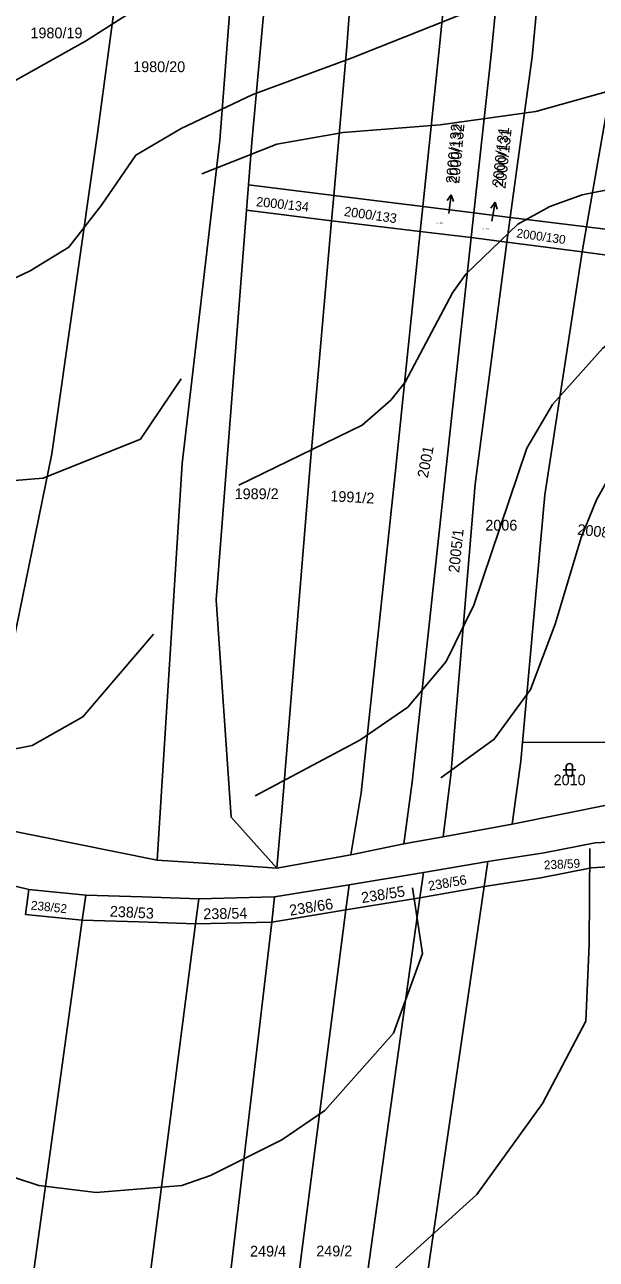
# Model space of a CAD drawing. Extents: x -555860 to -552701, y -1187050 to -1182291.
# Drawn here: x -554711.3 to -554621, y -1184238.2 to -1184043 of the extents above; entities that cross this region are included whole.
import ezdxf

# ---------------------------------------------------------------- set-up
doc = ezdxf.new("R2010")
doc.units = 0
for name, color, linetype in [('LEG_2b', 7, 'Continuous'), ('Level 16', 7, 'Continuous'), ('Level 25', 7, 'Continuous'), ('Level 40', 7, 'Continuous'), ('Level 41', 7, 'Continuous'), ('navrh_BV', 7, 'Continuous'), ('stav_BV', 7, 'Continuous')]:
    doc.layers.add(name, color=color, linetype=linetype)

msp = doc.modelspace()

# ---------------------------------------------------------------- linework, layer by layer
at = {"layer": 'Level 16'}
for p, q in [((-554643.89, -1184069.89), (-554644.51, -1184070.82)), ((-554644.27, -1184072.87), (-554643.89, -1184069.89)), ((-554643.89, -1184069.89), (-554643.52, -1184070.95)), ((-554636.95, -1184071.1), (-554637.62, -1184072)), ((-554637.46, -1184074.06), (-554636.95, -1184071.1)), ((-554636.95, -1184071.1), (-554636.63, -1184072.17))]:
    msp.add_line(p, q, dxfattribs=at)
at = {"layer": 'Level 25'}
for p, q in [((-554626.19, -1184160.82), (-554624.19, -1184160.82)), ((-554625.69, -1184160.32), (-554625.69, -1184161.32)), ((-554624.69, -1184161.32), (-554624.69, -1184160.32))]:
    msp.add_line(p, q, dxfattribs=at)
for centre, start, end in [((-554625.19, -1184160.32), 0, 180), ((-554625.19, -1184161.32), 180, 359.9879)]:
    msp.add_arc(centre, 0.5, start, end, dxfattribs=at)
at = {"layer": 'Level 40'}
for points in [[(-554683.29, -1184066.57), (-554671.41, -1184061.91), (-554660.92, -1184060.07), (-554645.61, -1184058.84), (-554630.53, -1184056.74), (-554594.41, -1184046.62), (-554582.84, -1184041.4), (-554573.81, -1184035.47), (-554558.15, -1184022.34), (-554542.62, -1184007.25), (-554535.43, -1184003.72), (-554531.19, -1184002.31), (-554514.26, -1184001.74), (-554506.36, -1184002.45), (-554491.68, -1184005.13), (-554462.33, -1184008.66), (-554443.98, -1184010.21)], [(-555044.15, -1184035.47), (-555037.94, -1184054.66), (-555035.68, -1184059.46), (-555029.19, -1184068.35), (-555023.41, -1184073.43), (-555013.81, -1184079.21), (-555004.78, -1184083.17), (-554968.65, -1184091.35), (-554946.07, -1184099.25), (-554928.01, -1184104.76), (-554905.43, -1184107.58), (-554882.85, -1184108.14), (-554852.37, -1184106.17), (-554832.05, -1184103.77), (-554801.85, -1184102.78), (-554792.26, -1184103.34), (-554783.23, -1184104.9), (-554747.1, -1184115.06), (-554733.55, -1184116.75), (-554708.33, -1184114.73), (-554692.98, -1184108.57), (-554686.56, -1184099.02)], [(-554621.96, -1184173.28), (-554622.06, -1184188.47), (-554622.62, -1184200.56), (-554629.45, -1184213.6), (-554639.85, -1184227.95), (-554654.81, -1184241.5), (-554662.71, -1184247.71), (-554671.74, -1184252.93), (-554677.21, -1184254.85), (-554693.27, -1184258.72), (-554702.79, -1184258.72), (-554712.67, -1184256.46)]]:
    msp.add_lwpolyline(points, dxfattribs=at)
at = {"layer": 'Level 41'}
for points in [[(-554722.41, -1184057.2), (-554701.66, -1184045.63), (-554678.24, -1184030.67), (-554659.47, -1184021.78), (-554635.34, -1184013.59), (-554605.14, -1184006.82), (-554594.13, -1184003.15), (-554583.41, -1183998.07), (-554561.82, -1183985.37), (-554545.31, -1183977.05), (-554528.37, -1183972.25), (-554514.82, -1183970.55), (-554501.28, -1183969.85), (-554475.88, -1183970.7), (-554457.53, -1183969.43), (-554449.06, -1183967.73), (-554442.29, -1183965.47), (-554431.85, -1183959.97), (-554420.28, -1183950.09), (-554415.76, -1183944.87), (-554409.55, -1183934.99)], [(-554718.45, -1184085.73), (-554710.4, -1184081.94), (-554704.3, -1184078.17), (-554699.11, -1184071.56), (-554693.71, -1184063.64), (-554686.53, -1184059.42), (-554675.2, -1184054.07), (-554659.5, -1184048.25), (-554638.72, -1184039.98), (-554623.4, -1184032.99), (-554613.52, -1184030.17), (-554605.11, -1184027.25), (-554597.24, -1184025.31), (-554587.36, -1184021.64), (-554575.93, -1184015.01), (-554546.43, -1183994.83), (-554538.53, -1183990.88), (-554532.6, -1183988.9), (-554524.7, -1183987.49), (-554514.82, -1183986.64), (-554502.97, -1183986.64), (-554459.51, -1183991.72), (-554448.5, -1183991.44)], [(-554440.88, -1184031.94), (-554452.17, -1184029.54), (-554474.75, -1184022.06), (-554492.81, -1184017.55), (-554502.69, -1184016.14), (-554510.31, -1184015.99), (-554521.46, -1184017.69), (-554525.55, -1184019.1), (-554533.17, -1184023.33), (-554540.79, -1184029.4), (-554554.34, -1184043.37), (-554562.24, -1184050.28), (-554574.94, -1184057.62), (-554580.02, -1184059.74), (-554600.34, -1184065.38), (-554623.2, -1184069.9), (-554628.28, -1184071.74), (-554633.36, -1184074.56), (-554641.55, -1184082.46), (-554643.66, -1184085.42), (-554651.14, -1184099.54), (-554653.4, -1184102.36), (-554657.92, -1184106.31), (-554677.45, -1184115.84)], [(-554441.44, -1184052.26), (-554461.2, -1184045.06), (-554483.78, -1184035.61), (-554497.61, -1184031.8), (-554507.49, -1184031.09), (-554515.39, -1184031.94), (-554521.32, -1184033.49), (-554527.24, -1184036.03), (-554533.45, -1184040.97), (-554551.37, -1184060.02), (-554562.52, -1184069.48), (-554570.14, -1184073.99), (-554589.9, -1184081.33), (-554605.7, -1184085.42), (-554609.65, -1184087.12), (-554615.02, -1184090.36), (-554619.95, -1184094.17), (-554627.86, -1184103.06), (-554631.95, -1184109.98), (-554640.28, -1184134.81), (-554644.65, -1184143.71), (-554650.75, -1184150.94), (-554658.3, -1184156.15), (-554674.83, -1184164.94)], [(-554645.5, -1184162.1), (-554637.09, -1184155.99), (-554631.34, -1184148.12), (-554627.43, -1184137.78), (-554623.34, -1184124.09), (-554620.94, -1184118.16), (-554618.69, -1184114.21), (-554611.35, -1184106.73), (-554606.55, -1184103.2), (-554599.49, -1184099.53), (-554576.63, -1184091.49), (-554563.37, -1184085.71), (-554556.03, -1184081.47), (-554545.16, -1184073.01), (-554526.4, -1184054.38), (-554519.06, -1184049.44), (-554512.28, -1184047.04), (-554507.77, -1184046.62), (-554498.17, -1184047.04), (-554492.53, -1184047.89), (-554486.88, -1184049.58), (-554472.77, -1184055.93), (-554440.31, -1184074.7)], [(-554741.66, -1184158.03), (-554722.12, -1184159.33), (-554710.08, -1184157), (-554702.08, -1184152.46), (-554690.93, -1184139.38)], [(-554649.97, -1184179.47), (-554648.41, -1184189.87), (-554653, -1184202.44), (-554663.84, -1184214.69), (-554670.62, -1184219.34), (-554681.91, -1184224.99), (-554686.42, -1184226.54), (-554699.97, -1184227.67), (-554709, -1184226.54), (-554720.29, -1184222.87), (-554727.77, -1184219.34), (-554735.81, -1184214.26), (-554750.49, -1184203.68), (-554768.55, -1184193.24), (-554787.74, -1184184.2), (-554811.17, -1184174.33), (-554835.35, -1184164.77), (-554845.41, -1184162.23)]]:
    msp.add_lwpolyline(points, dxfattribs=at)
at = {"layer": 'navrh_BV'}
for p, q in [((-554680.44, -1184061.29), (-554676.39, -1184008.4)), ((-554670.51, -1184008.91), (-554675.37, -1184061.63)), ((-554658.2, -1184018.74), (-554660.39, -1184046.53)), ((-554642.99, -1184018.9), (-554645.85, -1184047.44)), ((-554634.76, -1184018.9), (-554637.57, -1184047.77)), ((-554628.31, -1184018.99), (-554631.1, -1184048.09)), ((-554699.73, -1184060.21), (-554694.74, -1184022.73)), ((-554660.39, -1184046.53), (-554662.44, -1184070.01)), ((-554645.85, -1184047.44), (-554648.36, -1184071.76)), ((-554637.57, -1184047.77), (-554640.29, -1184072.77)), ((-554631.1, -1184048.09), (-554634.54, -1184073.48)), ((-554617.96, -1184048.98), (-554622.52, -1184074.98)), ((-554706.97, -1184110.87), (-554699.73, -1184060.21)), ((-554686.37, -1184112.37), (-554680.44, -1184061.29)), ((-554675.37, -1184061.63), (-554675.89, -1184068.34)), ((-554675.89, -1184068.34), (-554676.2, -1184072.33)), ((-554662.44, -1184070.01), (-554675.89, -1184068.34)), ((-554662.44, -1184070.01), (-554662.79, -1184074.02)), ((-554648.36, -1184071.76), (-554662.44, -1184070.01)), ((-554680.99, -1184133.97), (-554676.2, -1184072.33)), ((-554676.2, -1184072.33), (-554662.79, -1184074.02)), ((-554648.36, -1184071.76), (-554648.76, -1184075.69)), ((-554640.29, -1184072.77), (-554648.36, -1184071.76)), ((-554640.29, -1184072.77), (-554640.71, -1184076.68)), ((-554634.54, -1184073.48), (-554640.29, -1184072.77)), ((-554662.79, -1184074.02), (-554666.09, -1184112.05)), ((-554662.79, -1184074.02), (-554648.76, -1184075.69)), ((-554634.54, -1184073.48), (-554635.07, -1184077.42)), ((-554622.52, -1184074.98), (-554634.54, -1184073.48)), ((-554622.52, -1184074.98), (-554623.21, -1184078.91)), ((-554604.54, -1184077.21), (-554622.52, -1184074.98)), ((-554652.73, -1184114.02), (-554648.76, -1184075.69)), ((-554648.76, -1184075.69), (-554640.71, -1184076.68)), ((-554644.89, -1184114.99), (-554640.71, -1184076.68)), ((-554640.71, -1184076.68), (-554635.07, -1184077.42)), ((-554640.08, -1184115.68), (-554635.07, -1184077.42)), ((-554635.07, -1184077.42), (-554623.21, -1184078.91)), ((-554629.09, -1184117.36), (-554623.21, -1184078.91)), ((-554623.21, -1184078.91), (-554605.2, -1184081.43)), ((-554718.94, -1184169.35), (-554706.97, -1184110.87)), ((-554666.09, -1184112.05), (-554670.58, -1184166.75)), ((-554690.31, -1184175.13), (-554686.37, -1184112.37)), ((-554658.09, -1184164.45), (-554652.73, -1184114.02)), ((-554650.06, -1184162.8), (-554644.89, -1184114.99)), ((-554643.95, -1184161.6), (-554640.08, -1184115.68)), ((-554632.61, -1184156.49), (-554629.09, -1184117.36)), ((-554678.63, -1184168.29), (-554680.99, -1184133.97)), ((-554632.88, -1184159.48), (-554632.61, -1184156.49)), ((-554616.86, -1184156.48), (-554632.61, -1184156.49)), ((-554634.27, -1184169.42), (-554632.88, -1184159.48)), ((-554651.34, -1184172.54), (-554650.06, -1184162.8)), ((-554645.16, -1184171.42), (-554643.95, -1184161.6)), ((-554659.73, -1184174.25), (-554658.09, -1184164.45)), ((-554670.58, -1184166.75), (-554671.4, -1184176.4)), ((-554618.57, -1184166.26), (-554634.27, -1184169.42)), ((-554671.4, -1184176.4), (-554678.63, -1184168.29)), ((-554690.31, -1184175.13), (-554718.94, -1184169.35)), ((-554634.27, -1184169.42), (-554645.16, -1184171.42)), ((-554651.34, -1184172.54), (-554659.73, -1184174.25)), ((-554645.16, -1184171.42), (-554651.34, -1184172.54)), ((-554621.16, -1184172.35), (-554629.19, -1184173.96)), ((-554611.88, -1184171.85), (-554621.16, -1184172.35)), ((-554659.73, -1184174.25), (-554671.4, -1184176.4)), ((-554629.19, -1184173.96), (-554638.07, -1184175.31)), ((-554678.09, -1184175.89), (-554690.31, -1184175.13)), ((-554671.4, -1184176.4), (-554678.09, -1184175.89)), ((-554638.07, -1184175.31), (-554648.27, -1184177.08)), ((-554638.07, -1184175.31), (-554638.65, -1184179.27)), ((-554621.71, -1184176.31), (-554629.74, -1184177.92)), ((-554612.41, -1184175.81), (-554621.71, -1184176.31)), ((-554648.27, -1184177.08), (-554660.02, -1184179)), ((-554648.27, -1184177.08), (-554648.82, -1184181.05)), ((-554629.74, -1184177.92), (-554638.65, -1184179.27)), ((-554710.61, -1184179.75), (-554714.69, -1184178.74)), ((-554711.15, -1184183.72), (-554710.61, -1184179.75)), ((-554701.62, -1184180.62), (-554710.61, -1184179.75)), ((-554660.02, -1184179), (-554671.78, -1184180.93)), ((-554660.02, -1184179), (-554660.53, -1184182.98)), ((-554650.87, -1184262.73), (-554638.65, -1184179.27)), ((-554638.65, -1184179.27), (-554648.82, -1184181.05)), ((-554701.62, -1184180.62), (-554702.16, -1184184.58)), ((-554692.69, -1184180.92), (-554701.62, -1184180.62)), ((-554683.76, -1184181.21), (-554692.69, -1184180.92)), ((-554683.76, -1184181.21), (-554684.27, -1184185.18)), ((-554671.78, -1184180.93), (-554683.76, -1184181.21)), ((-554671.78, -1184180.93), (-554672.24, -1184184.91)), ((-554648.82, -1184181.05), (-554660.53, -1184182.98)), ((-554648.82, -1184181.05), (-554660.2, -1184262.65)), ((-554702.16, -1184184.58), (-554711.15, -1184183.72)), ((-554660.53, -1184182.98), (-554672.24, -1184184.91)), ((-554660.53, -1184182.98), (-554670.79, -1184262.47)), ((-554712.48, -1184259.24), (-554702.16, -1184184.58)), ((-554693.22, -1184184.88), (-554702.16, -1184184.58)), ((-554684.27, -1184185.18), (-554693.96, -1184260.26)), ((-554684.27, -1184185.18), (-554693.22, -1184184.88)), ((-554672.24, -1184184.91), (-554684.27, -1184185.18)), ((-554672.24, -1184184.91), (-554681.19, -1184261.02))]:
    msp.add_line(p, q, dxfattribs=at)
at = {"layer": 'stav_BV'}
for p, q in [((-554643.9, -1184069.89), (-554644.52, -1184070.82)), ((-554644.27, -1184072.87), (-554643.9, -1184069.89)), ((-554643.9, -1184069.89), (-554643.53, -1184070.95)), ((-554636.94, -1184071.1), (-554637.61, -1184072)), ((-554637.46, -1184074.06), (-554636.94, -1184071.1)), ((-554636.94, -1184071.1), (-554636.62, -1184072.18))]:
    msp.add_line(p, q, dxfattribs=at)

# ---------------------------------------------------------------- texts
at = {"layer": 'LEG_2b'}
for s, height, p in [('1980/19', 1.7, (-554710.35, -1184045.17)), ('1980/20', 1.7, (-554694.12, -1184050.51)), ('2000/132', 0.2, (-554646.29, -1184074.45)), ('2000/131', 0.2, (-554639.02, -1184075.39)), ('1989/2', 1.7, (-554678.09, -1184118.03)), ('2006', 1.7, (-554638.49, -1184123)), ('2010', 1.7, (-554627.7, -1184163.27)), ('249/4', 1.7, (-554675.65, -1184237.78)), ('249/2', 1.7, (-554665.2, -1184237.76))]:
    msp.add_text(s, height=height, dxfattribs=at).set_placement(p)
for s, height, rotation, p in [('2000/132', 1.7, 85, (-554642.6, -1184068.17)), ('2000/131', 1.7, 84, (-554635.32, -1184069.02)), ('2000/134', 1.5, 354, (-554674.75, -1184071.71)), ('2000/133', 1.5, 352, (-554660.87, -1184073.24)), ('2000/130', 1.4, 352, (-554633.64, -1184076.63)), ('2001', 1.7, 79, (-554647.59, -1184114.77)), ('1991/2', 1.7, 357, (-554663.01, -1184118.37)), ('2005/1', 1.7, 84, (-554642.63, -1184129.73)), ('2008/3', 1.7, 354, (-554624.01, -1184123.64)), ('238/59', 1.4, 3, (-554629.2, -1184176.59)), ('238/56', 1.5, 10, (-554647.38, -1184179.96)), ('238/55', 1.7, 9, (-554657.95, -1184181.91)), ('238/52', 1.4, 354, (-554710.34, -1184182.91)), ('238/53', 1.7, 357, (-554697.84, -1184184.02)), ('238/66', 1.7, 9, (-554669.31, -1184183.9)), ('238/54', 1.7, 1, (-554683.03, -1184184.45))]:
    msp.add_text(s, height=height, rotation=rotation, dxfattribs=at).set_placement(p)
at = {"layer": 'Level 16'}
for s, rotation, p in [('2000/132', 84.6, (-554643.06, -1184068.22)), ('2000/131', 83.7, (-554635.74, -1184068.7))]:
    msp.add_text(s, height=1.7, rotation=rotation, dxfattribs=at).set_placement(p)

doc.saveas('drawing.dxf')
